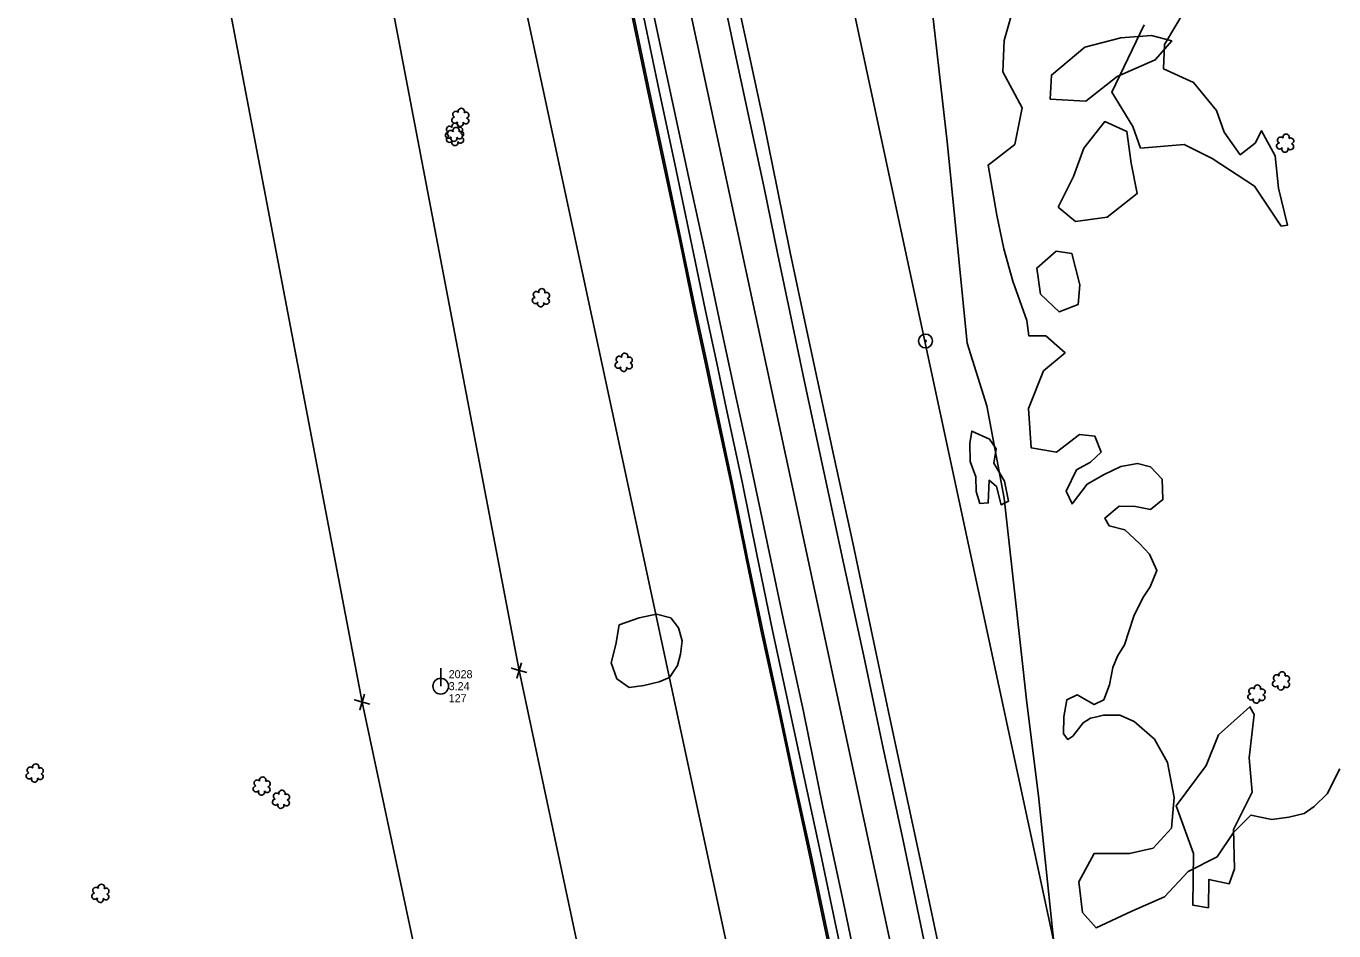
# Model space of a CAD drawing. Extents: x 3040896 to 3051146, y 687568 to 732976.
# Drawn here: x 3044612.3 to 3045020.7, y 719844.3 to 720126.6 of the extents above; entities that cross this region are included whole.
import ezdxf

# ---------------------------------------------------------------- set-up
doc = ezdxf.new("R2010")
doc.units = 0
for name, color, linetype in [('Exist Horizontal Alignment', 7, 'Continuous'), ('Exist Other Culture Area Outline', 7, 'Continuous'), ('Exist Other Culture Located Object CELL', 7, 'Continuous'), ('Exist Property Corner CELL', 7, 'Continuous'), ('Exist Right of Way Easement Line', 7, 'Continuous'), ('Exist Right of Way Line', 7, 'Continuous'), ('Exist Roads EOP', 7, 'Continuous'), ('Exist Roads EOT', 7, 'Continuous'), ('Exist Utilities Power Pole CELL', 7, 'Continuous'), ('Exist Utilities Power Pole Cogo Comment', 7, 'Continuous'), ('Exist Utilities Power Pole Cogo Elevation', 7, 'Continuous'), ('Exist Utilities Power Pole Cogo Number', 7, 'Continuous'), ('Exist Utilities Telephone UG Cable', 7, 'Continuous'), ('Exist Utilities Telephone UG FO', 7, 'Continuous'), ('Exist Vegetation Hedge Row', 7, 'Continuous'), ('Exist Vegetation Shrub CELL', 7, 'Continuous')]:
    doc.layers.add(name, color=color, linetype=linetype)

# ---------------------------------------------------------------- blocks, each defined once
blk = doc.blocks.new('EXIST UTILITIES POWER POLE')
at = {"layer": 'Exist Utilities Power Pole CELL'}
for q in [(0, 0.1125), (0, 0)]:
    blk.add_line((0, 0), q, dxfattribs=at)
blk.add_circle((0, 0), 0.049, dxfattribs=at)

msp = doc.modelspace()

# ---------------------------------------------------------------- linework, layer by layer
at = {"layer": 'Exist Horizontal Alignment'}
msp.add_line((3045429.08, 717296.16), (3044815.92, 720148.55), dxfattribs=at)
at = {"layer": 'Exist Other Culture Area Outline'}
for points in [[(3044974.26, 720131.76), (3044967.73, 720120.85), (3044967.47, 720113.26), (3044976.84, 720108.99), (3044984, 720100.26), (3044986.42, 720093.5), (3044991.44, 720086.47), (3044996.04, 720090.11), (3044998.08, 720094), (3045002.33, 720086.2), (3045003.36, 720076.09), (3045006.21, 720064.55), (3045004.21, 720064.15)], [(3045004.21, 720064.15), (3044995.91, 720076.69), (3044982.62, 720085.29), (3044973.88, 720089.69), (3044960.3, 720088.58), (3044957.93, 720095.34), (3044951.35, 720106.07), (3044961.43, 720127.04)], [(3044908.9, 719985.95), (3044907.05, 719990.74), (3044907.03, 719996.4), (3044907.6, 720000.22), (3044913.08, 719997.67), (3044915.18, 719994.67), (3044914.52, 719990.19), (3044917.83, 719984.61), (3044919.08, 719978.34), (3044916.78, 719977.21), (3044915.28, 719982.96), (3044912.99, 719984.91), (3044912.71, 719977.84), (3044910.13, 719977.68), (3044909.01, 719981.39), (3044908.9, 719985.95)], [(3044976.81, 719868.4), (3044971.44, 719883.27), (3044980.74, 719895.87), (3044984.67, 719905.46), (3044994.44, 719914.2), (3044995.77, 719911.74), (3044994.2, 719898.26), (3044995.18, 719887.51), (3044989.3, 719875.92), (3044989.59, 719863.57), (3044988.02, 719858.96), (3044981.65, 719860.32), (3044981.5, 719851.46), (3044976.6, 719852.3), (3044976.81, 719868.4)]]:
    msp.add_lwpolyline(points, dxfattribs=at)
at = {"layer": 'Exist Other Culture Located Object CELL'}
for radius in [2.18, 0.24]:
    msp.add_circle((3044893.15, 720028.36), radius, dxfattribs=at)
at = {"layer": 'Exist Property Corner CELL'}
for p, q in [((3044766.24, 719925.57), (3044766.24, 719925.57)), ((3044717.23, 719915.68), (3044717.23, 719915.68))]:
    msp.add_line(p, q, dxfattribs=at)
for points in [[(3044768.64, 719924.85), (3044763.85, 719926.29), (3044766.24, 719925.57), (3044765.52, 719923.17), (3044766.96, 719927.96)], [(3044719.62, 719914.96), (3044714.83, 719916.4), (3044717.23, 719915.68), (3044716.51, 719913.29), (3044717.94, 719918.08)]]:
    msp.add_lwpolyline(points, dxfattribs=at)
at = {"layer": 'Exist Right of Way Easement Line'}
for p, q in [((3044766.24, 719925.57), (3044712.48, 720206.74)), ((3044717.23, 719915.68), (3044664.4, 720191.97)), ((3044828.45, 719632.5), (3044766.24, 719925.57)), ((3044779.53, 719622.18), (3044717.23, 719915.68))]:
    msp.add_line(p, q, dxfattribs=at)
at = {"layer": 'Exist Right of Way Line'}
for p, q in [((3045477.96, 717306.67), (3044864.8, 720159.06)), ((3045380.19, 717285.66), (3044767.04, 720138.04))]:
    msp.add_line(p, q, dxfattribs=at)
at = {"layer": 'Exist Roads EOP'}
for points in [[(3044697.74, 720509.84), (3044705.15, 720487.89), (3044712.66, 720465.9), (3044720.13, 720443.9), (3044727.24, 720421.78), (3044734.37, 720399.61), (3044741.21, 720377.38), (3044747.6, 720354.99), (3044754.22, 720332.66), (3044760.64, 720310.28), (3044766.69, 720287.8), (3044772.84, 720265.36), (3044778.5, 720242.79), (3044784.21, 720220.23), (3044789.68, 720197.57), (3044795, 720174.86), (3044800.17, 720152.11), (3044805.2, 720129.33), (3044809.93, 720106.48), (3044814.83, 720083.62), (3044819.68, 720060.73), (3044824.43, 720037.77), (3044827.95, 720021.46), (3044830.87, 720007.46)], [(3044859.28, 720016.56), (3044855.09, 720035.95), (3044850.83, 720055.99), (3044846.81, 720076.09), (3044842.71, 720096.06), (3044838.48, 720115.81), (3044834.24, 720135.48)], [(3044968.81, 719507.19), (3044963.07, 719533.57), (3044957.39, 719560.16), (3044951.45, 719586.85), (3044945.45, 719613.58), (3044939.63, 719640.45), (3044933.78, 719667.45), (3044927.86, 719694.45), (3044922.19, 719721.53), (3044916.53, 719748.61), (3044910.87, 719775.72), (3044905.04, 719802.79), (3044899.29, 719829.88), (3044893.51, 719856.96), (3044887.69, 719884.04), (3044881.87, 719911.12), (3044876.17, 719938.22), (3044870.48, 719965.33), (3044864.51, 719992.37), (3044859.28, 720016.56)], [(3044830.87, 720007.46), (3044835.85, 719984.43), (3044840.53, 719961.21), (3044845.39, 719938.03), (3044850.4, 719914.88), (3044855.3, 719891.71), (3044860.36, 719868.57), (3044865.24, 719845.35), (3044870.26, 719822.15), (3044875.4, 719798.97), (3044880.37, 719775.75), (3044885.45, 719752.41), (3044890.53, 719729.06), (3044895.73, 719705.58), (3044900.98, 719682.09), (3044906.17, 719658.58), (3044911.27, 719635.06), (3044916.43, 719611.45), (3044921.46, 719587.71), (3044926.46, 719563.8), (3044931.62, 719539.7), (3044936.65, 719515.55), (3044940.27, 719499.75)]]:
    msp.add_lwpolyline(points, dxfattribs=at)
at = {"layer": 'Exist Roads EOT'}
for points in [[(3044834.12, 720010.06), (3044829.16, 720033.27), (3044824.19, 720056.48), (3044819.16, 720079.68), (3044814.15, 720102.88), (3044809.1, 720126.07), (3044804.19, 720149.29), (3044799.09, 720172.47), (3044793.79, 720195.59), (3044788.28, 720218.66), (3044782.54, 720241.68), (3044776.58, 720264.65), (3044770.53, 720287.61), (3044764.32, 720310.55), (3044757.8, 720333.45), (3044751.12, 720356.3), (3044744.26, 720378.87), (3044737.31, 720401.42), (3044730.08, 720423.87), (3044722.79, 720446.39), (3044715.41, 720468.85), (3044707.54, 720491.47), (3044700.7, 720510.19)], [(3044829.75, 720136.94), (3044834.02, 720116.65), (3044838.4, 720096.39), (3044842.77, 720076.12), (3044846.96, 720055.81), (3044851.2, 720035.48), (3044855.34, 720015.6)], [(3044855.34, 720015.6), (3044861.51, 719987.13), (3044867.64, 719958.61), (3044873.84, 719930.02), (3044879.93, 719901.25), (3044886.11, 719872.48), (3044892.2, 719843.46), (3044898.32, 719814.44), (3044904.61, 719785.25), (3044910.78, 719755.66), (3044917.03, 719726.06), (3044923.38, 719696.21), (3044929.79, 719666.2), (3044936.14, 719635.93), (3044942.6, 719605.57), (3044949.27, 719575), (3044955.88, 719543.94), (3044961.49, 719517.86), (3044964.55, 719503.64)], [(3044942.63, 719500.43), (3044936.49, 719529.65), (3044930.24, 719559.26), (3044923.87, 719588.66), (3044917.55, 719618.07), (3044911.24, 719647.49), (3044904.89, 719676.89), (3044898.61, 719706.31), (3044892.38, 719735.74), (3044886.17, 719765.16), (3044879.99, 719794.6), (3044873.61, 719823.98), (3044867.43, 719853.48), (3044861.08, 719883.01), (3044855, 719912.68), (3044848.63, 719942.28), (3044842.37, 719971.96), (3044837.51, 719994.48), (3044834.12, 720010.06)]]:
    msp.add_lwpolyline(points, dxfattribs=at)
at = {"layer": 'Exist Utilities Telephone UG Cable'}
for points in [[(3044827.93, 720006.85), (3044825.01, 720020.84), (3044821.5, 720037.15), (3044816.75, 720060.11), (3044811.89, 720082.99), (3044807, 720105.86), (3044802.27, 720128.7), (3044797.24, 720151.46), (3044792.08, 720174.19), (3044786.76, 720196.88), (3044781.3, 720219.51), (3044775.59, 720242.06), (3044769.94, 720264.59), (3044763.79, 720287.02), (3044757.75, 720309.47), (3044751.34, 720331.82), (3044744.72, 720354.15), (3044738.33, 720376.53), (3044731.5, 720398.71), (3044724.38, 720420.86), (3044717.28, 720442.96), (3044709.82, 720464.94), (3044702.31, 720486.93), (3044694.9, 720508.88)], [(3044937.34, 719499.08), (3044933.72, 719514.91), (3044928.68, 719539.08), (3044923.53, 719563.18), (3044918.53, 719587.09), (3044913.5, 719610.82), (3044908.34, 719634.42), (3044903.24, 719657.94), (3044898.05, 719681.44), (3044892.8, 719704.93), (3044887.6, 719728.42), (3044882.52, 719751.78), (3044877.44, 719775.12), (3044872.47, 719798.33), (3044867.33, 719821.5), (3044862.3, 719844.72), (3044857.43, 719867.94), (3044852.36, 719891.08), (3044847.47, 719914.25), (3044842.45, 719937.4), (3044837.59, 719960.6), (3044832.91, 719983.82), (3044827.93, 720006.83)]]:
    msp.add_lwpolyline(points, dxfattribs=at)
at = {"layer": 'Exist Utilities Telephone UG FO'}
for points in [[(3044827.44, 720006.75), (3044824.52, 720020.74), (3044821.01, 720037.05), (3044816.26, 720060.01), (3044811.4, 720082.89), (3044806.51, 720105.76), (3044801.78, 720128.6), (3044796.75, 720151.35), (3044791.59, 720174.07), (3044786.28, 720196.76), (3044780.82, 720219.39), (3044775.11, 720241.94), (3044769.45, 720264.47), (3044763.31, 720286.89), (3044757.27, 720309.34), (3044750.86, 720331.68), (3044744.24, 720354.01), (3044737.85, 720376.38), (3044731.03, 720398.56), (3044723.9, 720420.71), (3044716.81, 720442.8), (3044709.35, 720464.78), (3044701.84, 720486.77), (3044694.42, 720508.72)], [(3044936.86, 719498.97), (3044933.23, 719514.8), (3044928.19, 719538.98), (3044923.04, 719563.07), (3044918.04, 719586.99), (3044913.01, 719610.71), (3044907.85, 719634.31), (3044902.75, 719657.84), (3044897.56, 719681.33), (3044892.32, 719704.82), (3044887.11, 719728.31), (3044882.03, 719751.67), (3044876.95, 719775.01), (3044871.98, 719798.23), (3044866.84, 719821.4), (3044861.82, 719844.62), (3044856.94, 719867.84), (3044851.87, 719890.97), (3044846.98, 719914.15), (3044841.96, 719937.3), (3044837.1, 719960.5), (3044832.42, 719983.72), (3044827.45, 720006.72)]]:
    msp.add_lwpolyline(points, dxfattribs=at)
at = {"layer": 'Exist Vegetation Hedge Row'}
for points in [[(3044906.17, 720027.67), (3044900.03, 720089.62), (3044894.12, 720141.88), (3044891.33, 720166.68), (3044886.42, 720205.75), (3044875.54, 720289), (3044868.26, 720332.68), (3044861.06, 720361.85), (3044857.31, 720385.7), (3044853.38, 720419.01), (3044847.19, 720452.25), (3044844.85, 720494.33), (3044841.18, 720511.24), (3044836.15, 720535.37)], [(3044921.13, 720134.19), (3044917.72, 720122.17), (3044917.24, 720112.33), (3044923.32, 720101.15), (3044921.06, 720089.69), (3044912.7, 720083.29), (3044915.38, 720067.64), (3044917.58, 720057.12), (3044920.39, 720047.03), (3044924.77, 720034.77)], [(3044932.02, 720103.82), (3044932.45, 720111.33), (3044942.92, 720120.03), (3044954.09, 720122.93), (3044963.72, 720123.67), (3044970.04, 720122.02), (3044964.91, 720116.13), (3044953.02, 720110.92), (3044943.25, 720103.25), (3044932.02, 720103.82)], [(3044934.62, 720070.18), (3044939.33, 720079.73), (3044942.61, 720088.57), (3044949.12, 720096.85), (3044956.03, 720093.77), (3044957.34, 720083.84), (3044959.29, 720074.35), (3044949.9, 720067.06), (3044939.98, 720065.7), (3044934.62, 720070.18)], [(3044929.07, 720042.97), (3044927.9, 720051.11), (3044933.95, 720056.35), (3044938.83, 720055.72), (3044941.29, 720045.85), (3044940.84, 720039.8), (3044934.85, 720037.42), (3044929.07, 720042.97)], [(3044924.77, 720034.77), (3044925.41, 720029.92), (3044930.67, 720029.96), (3044936.75, 720024.67), (3044929.94, 720019.02), (3044925.32, 720007.33), (3044926.11, 719995.02), (3044934.05, 719993.62), (3044941.25, 719999.21), (3044946.06, 719998.63), (3044947.96, 719993.68), (3044944.62, 719990.51), (3044940.31, 719988.15), (3044937.02, 719981.48), (3044938.93, 719977.52), (3044943.63, 719983.72), (3044948.98, 719986.73), (3044954.13, 719989.14), (3044959.33, 719990.15), (3044963.39, 719989.13), (3044967.01, 719985.2), (3044967.27, 719978.84), (3044963.44, 719975.79), (3044958.77, 719976.69), (3044953.63, 719976.84), (3044949.19, 719973.09), (3044950.53, 719970.62), (3044955.39, 719969.44), (3044960.02, 719965.17), (3044963.06, 719961.83), (3044965.4, 719956.74), (3044963.29, 719951.58), (3044961.03, 719948.18), (3044958.25, 719942.51), (3044956.68, 719937.73), (3044955.32, 719933.52), (3044953.1, 719929.95), (3044951.61, 719926.43), (3044950.64, 719921.02), (3044948.86, 719916.41), (3044945.82, 719914.89), (3044940.46, 719917.88), (3044937.27, 719916.37), (3044936.31, 719911.06), (3044936.2, 719905.79), (3044937.58, 719904.02), (3044939.14, 719905.07), (3044942.33, 719909.23), (3044944.69, 719910.62), (3044946.65, 719911.09), (3044947.85, 719911.38), (3044948.73, 719911.58), (3044953.79, 719911.58), (3044958.35, 719909.62), (3044964.62, 719904.09), (3044968.67, 719896.8), (3044970.82, 719885.92), (3044969.93, 719876.29), (3044964.22, 719870.1), (3044956.83, 719868.37), (3044945.8, 719868.39), (3044941.01, 719859.61), (3044942.2, 719849.95), (3044946.41, 719845.16), (3044957.61, 719850.37), (3044967.8, 719854.83), (3044975.13, 719862.78), (3044984.22, 719867.31), (3044989.28, 719874.93), (3044994.78, 719880.38), (3045001.31, 719879.06), (3045006.61, 719879.77), (3045011.42, 719880.92), (3045014.5, 719883.07), (3045018.56, 719887.07), (3045022.58, 719894.83)], [(3044933.16, 719841.63), (3044928.46, 719886.42), (3044924.77, 719915.43), (3044920.97, 719950.28), (3044917.71, 719979.33), (3044912.34, 720008.11), (3044906.17, 720027.67)], [(3044797.52, 719939.73), (3044803.73, 719941.91), (3044809.12, 719943.08), (3044813.57, 719941.93), (3044816.01, 719938.81), (3044817.14, 719934.79), (3044816.66, 719930.58), (3044815.71, 719927.06), (3044813.2, 719923.33), (3044809.91, 719922), (3044805.22, 719920.88), (3044800.63, 719920.23), (3044796.77, 719922.93), (3044795.02, 719927.93), (3044796.43, 719933.64), (3044797.52, 719939.73)]]:
    msp.add_lwpolyline(points, dxfattribs=at)
at = {"layer": 'Exist Vegetation Shrub CELL'}
for p, q in [((3044747.93, 720097.97), (3044747.93, 720097.97)), ((3044745.98, 720093.31), (3044745.98, 720093.31)), ((3044746.31, 720092), (3044746.31, 720092)), ((3045005.53, 720089.93), (3045005.53, 720089.93)), ((3044773.1, 720041.7), (3044773.1, 720041.7)), ((3044798.98, 720021.53), (3044798.98, 720021.53)), ((3045004.25, 719922.09), (3045004.25, 719922.09)), ((3044996.59, 719917.97), (3044996.59, 719917.97)), ((3044615.03, 719893.33), (3044615.03, 719893.33)), ((3044685.89, 719889.28), (3044685.89, 719889.28)), ((3044691.92, 719885.14), (3044691.92, 719885.14)), ((3044635.53, 719855.78), (3044635.53, 719855.78))]:
    msp.add_line(p, q, dxfattribs=at)
for centre, radius, start, end in [((3044746.45, 720099.1), 0.968, 35.8908, 245.4216), ((3044748.16, 720100.01), 0.99, 334.8391, 200.4717), ((3044749.6, 720098.84), 0.929, 284.4567, 126.0861), ((3044746.13, 720097.27), 0.955, 95.1099, 327.9534), ((3044746.21, 720095.35), 0.99, 334.8391, 200.4717), ((3044747.8, 720096.29), 0.984, 151.2797, 21.387), ((3044749.57, 720097.04), 0.937, 204.9913, 73.4601), ((3044744.18, 720092.61), 0.955, 95.1099, 327.9534), ((3044744.5, 720094.44), 0.968, 35.8908, 245.4216), ((3044744.51, 720091.29), 0.955, 95.1099, 327.9534), ((3044744.83, 720093.12), 0.968, 35.8908, 245.4216), ((3044745.86, 720091.63), 0.984, 151.2797, 21.387), ((3044746.54, 720094.04), 0.99, 334.8391, 200.4717), ((3044747.62, 720092.38), 0.937, 204.9913, 73.4601), ((3044747.94, 720091.07), 0.937, 204.9913, 73.4601), ((3044747.66, 720094.18), 0.929, 284.4567, 126.0861), ((3044747.98, 720092.87), 0.929, 284.4567, 126.0861), ((3045004.05, 720091.05), 0.968, 35.8908, 245.4216), ((3045005.76, 720091.97), 0.99, 334.8391, 200.4717), ((3045007.2, 720090.8), 0.929, 284.4567, 126.0861), ((3044746.18, 720090.31), 0.984, 151.2797, 21.387), ((3045003.73, 720089.22), 0.955, 95.1099, 327.9534), ((3045005.4, 720088.24), 0.984, 151.2797, 21.387), ((3045007.17, 720089), 0.937, 204.9913, 73.4601), ((3044771.61, 720042.83), 0.968, 35.8908, 245.4216), ((3044773.32, 720043.74), 0.99, 334.8391, 200.4717), ((3044774.77, 720042.57), 0.929, 284.4567, 126.0861), ((3044771.29, 720041), 0.955, 95.1099, 327.9534), ((3044772.97, 720040.02), 0.984, 151.2797, 21.387), ((3044774.73, 720040.77), 0.937, 204.9913, 73.4601), ((3044797.49, 720022.65), 0.968, 35.8908, 245.4216), ((3044799.21, 720023.57), 0.99, 334.8391, 200.4717), ((3044800.65, 720022.4), 0.929, 284.4567, 126.0861), ((3044797.18, 720020.82), 0.955, 95.1099, 327.9534), ((3044798.85, 720019.84), 0.984, 151.2797, 21.387), ((3044800.61, 720020.6), 0.937, 204.9913, 73.4601), ((3045002.77, 719923.21), 0.968, 35.8908, 245.4216), ((3045004.48, 719924.13), 0.99, 334.8391, 200.4717), ((3044995.1, 719919.1), 0.968, 35.8908, 245.4216), ((3044996.81, 719920.01), 0.99, 334.8391, 200.4717), ((3045002.45, 719921.38), 0.955, 95.1099, 327.9534), ((3045004.12, 719920.4), 0.984, 151.2797, 21.387), ((3045005.89, 719921.16), 0.937, 204.9913, 73.4601), ((3045005.92, 719922.96), 0.929, 284.4567, 126.0861), ((3044994.78, 719917.26), 0.955, 95.1099, 327.9534), ((3044996.46, 719916.29), 0.984, 151.2797, 21.387), ((3044998.22, 719917.04), 0.937, 204.9913, 73.4601), ((3044998.26, 719918.84), 0.929, 284.4567, 126.0861), ((3044615.25, 719895.37), 0.99, 334.8391, 200.4717), ((3044613.22, 719892.62), 0.955, 95.1099, 327.9534), ((3044613.54, 719894.46), 0.968, 35.8908, 245.4216), ((3044614.9, 719891.64), 0.984, 151.2797, 21.387), ((3044616.66, 719892.4), 0.937, 204.9913, 73.4601), ((3044616.7, 719894.2), 0.929, 284.4567, 126.0861), ((3044686.12, 719891.32), 0.99, 334.8391, 200.4717), ((3044684.09, 719888.57), 0.955, 95.1099, 327.9534), ((3044684.41, 719890.41), 0.968, 35.8908, 245.4216), ((3044685.76, 719887.59), 0.984, 151.2797, 21.387), ((3044687.52, 719888.35), 0.937, 204.9913, 73.4601), ((3044687.56, 719890.15), 0.929, 284.4567, 126.0861), ((3044692.15, 719887.18), 0.99, 334.8391, 200.4717), ((3044690.12, 719884.44), 0.955, 95.1099, 327.9534), ((3044690.44, 719886.27), 0.968, 35.8908, 245.4216), ((3044691.8, 719883.46), 0.984, 151.2797, 21.387), ((3044693.56, 719884.21), 0.937, 204.9913, 73.4601), ((3044693.6, 719886.01), 0.929, 284.4567, 126.0861), ((3044635.75, 719857.82), 0.99, 334.8391, 200.4717), ((3044633.73, 719855.08), 0.955, 95.1099, 327.9534), ((3044634.04, 719856.91), 0.968, 35.8908, 245.4216), ((3044637.16, 719854.85), 0.937, 204.9913, 73.4601), ((3044637.2, 719856.65), 0.929, 284.4567, 126.0861), ((3044635.4, 719854.1), 0.984, 151.2797, 21.387)]:
    msp.add_arc(centre, radius, start, end, dxfattribs=at)

# ---------------------------------------------------------------- block references
at = {"layer": 'Exist Utilities Power Pole CELL', "xscale": 50, "yscale": 50}
msp.add_blockref('EXIST UTILITIES POWER POLE', (3044741.73, 719920.62), dxfattribs=at)

# ---------------------------------------------------------------- texts
at = {"layer": 'Exist Utilities Power Pole Cogo Comment'}
msp.add_text('127', height=2.5, dxfattribs=at).set_placement((3044744.23, 719915.62))
at = {"layer": 'Exist Utilities Power Pole Cogo Elevation'}
msp.add_text('3.24', height=2.5, dxfattribs=at).set_placement((3044744.23, 719919.38))
at = {"layer": 'Exist Utilities Power Pole Cogo Number'}
msp.add_text('2028', height=2.5, dxfattribs=at).set_placement((3044744.23, 719923.12))

doc.saveas('drawing.dxf')
